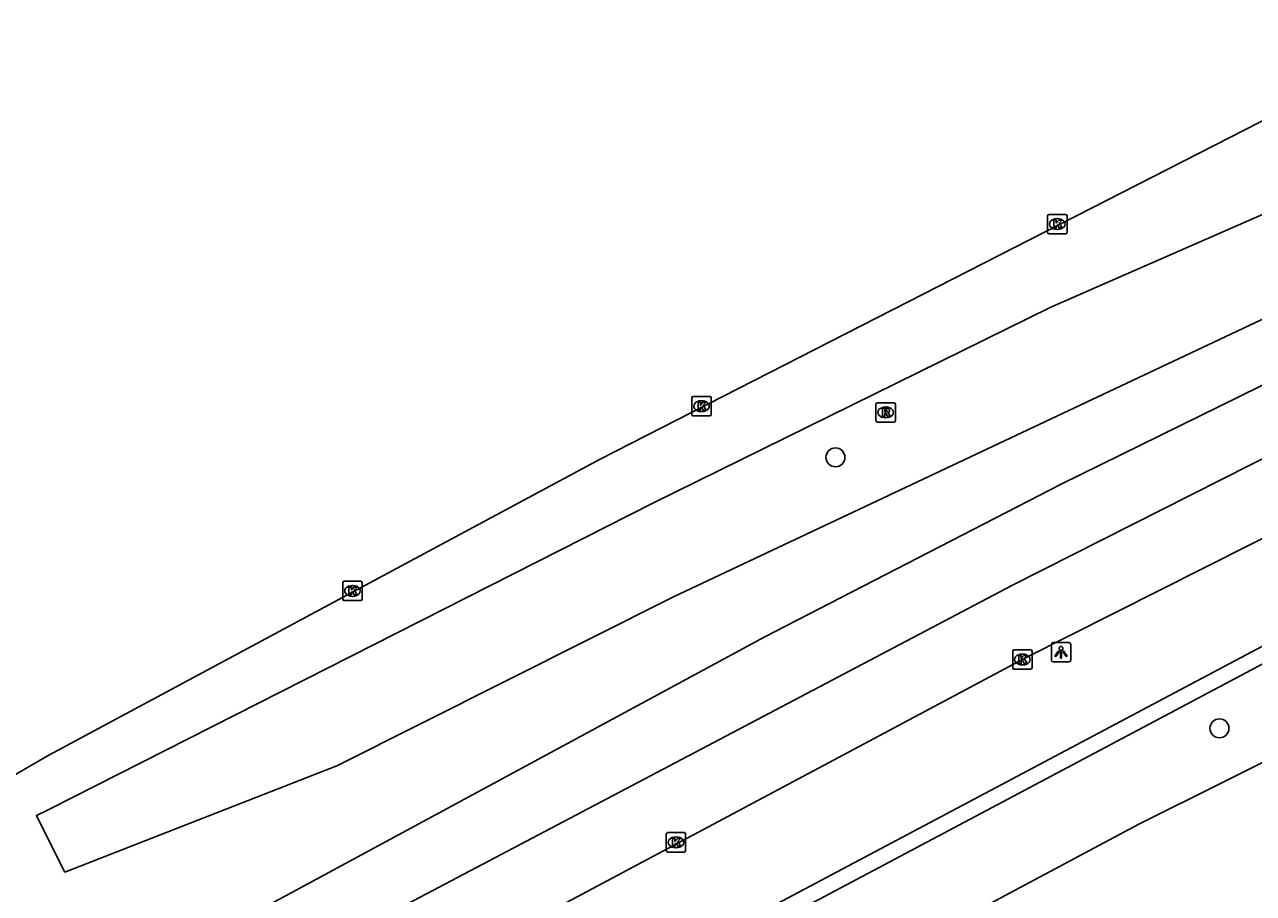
# Model space of a CAD drawing. Extents: x 162880 to 165536, y 384011 to 385179.
# Drawn here: x 163998.7 to 164062.1, y 384863.9 to 384908.7 of the extents above; entities that cross this region are included whole.
import ezdxf

# ---------------------------------------------------------------- set-up
doc = ezdxf.new("R2010")
doc.units = 0
for name, color, linetype in [('IMGEO_Berm_groen', 7, 'Continuous'), ('IMGEO_Boom', 7, 'Continuous'), ('IMGEO_Kolk', 7, 'Continuous'), ('IMGEO_Lichtpunt', 7, 'Continuous'), ('IMGEO_Loofbos', 7, 'Continuous'), ('IMGEO_Muur', 7, 'Continuous'), ('IMGEO_Rijbaan_regionaal_gesloten', 7, 'Continuous'), ('IMGEO_Rioolput', 7, 'Continuous')]:
    doc.layers.add(name, color=color, linetype=linetype)

msp = doc.modelspace()

# ---------------------------------------------------------------- linework, layer by layer
at = {"layer": 'IMGEO_Berm_groen'}
msp.add_lwpolyline([(164032.217, 384879.224), (164014.851, 384870.509), (164000.823, 384865.023), (164000, 384866.661), (163999.359, 384867.935), (164000, 384868.261), (164031.141, 384884.054), (164051.674, 384894.17), (164064.505, 384899.777), (164088.191, 384911.335), (164096.663, 384913.702), (164127.582, 384928.701), (164147.03, 384936.344), (164147.757, 384935.078), (164145.154, 384932.484), (164032.217, 384879.224)], dxfattribs=at)
at = {"layer": 'IMGEO_Boom'}
for centre in [(164040.56, 384886.415), (164060.362, 384872.44)]:
    msp.add_circle(centre, 0.489, dxfattribs=at)
at = {"layer": 'IMGEO_Kolk'}
for p, q in [((164051.576, 384898.948), (164052.428, 384898.948)), ((164051.501, 384898.022), (164051.501, 384898.874)), ((164051.989, 384898.728), (164052.014, 384898.728)), ((164052.502, 384898.874), (164052.502, 384898.022)), ((164052.428, 384897.948), (164051.576, 384897.948)), ((164052.012, 384898.168), (164051.987, 384898.168)), ((164033.153, 384888.629), (164033.153, 384889.481)), ((164033.228, 384889.555), (164034.08, 384889.555)), ((164034.154, 384889.481), (164034.154, 384888.629)), ((164033.664, 384888.775), (164033.639, 384888.775)), ((164033.641, 384889.335), (164033.666, 384889.335)), ((164034.08, 384888.555), (164033.228, 384888.555)), ((164015.153, 384879.099), (164015.153, 384879.951)), ((164015.228, 384880.025), (164016.08, 384880.025)), ((164016.154, 384879.951), (164016.154, 384879.099)), ((164015.664, 384879.245), (164015.639, 384879.245)), ((164015.641, 384879.805), (164015.666, 384879.805)), ((164016.08, 384879.025), (164015.228, 384879.025)), ((164049.7, 384875.563), (164049.7, 384876.415)), ((164049.775, 384876.489), (164050.627, 384876.489)), ((164050.188, 384876.269), (164050.213, 384876.269)), ((164050.701, 384876.415), (164050.701, 384875.563)), ((164050.627, 384875.489), (164049.775, 384875.489)), ((164050.211, 384875.709), (164050.186, 384875.709)), ((164031.835, 384866.133), (164031.835, 384866.985)), ((164031.91, 384867.059), (164032.762, 384867.059)), ((164032.323, 384866.839), (164032.348, 384866.839)), ((164032.836, 384866.985), (164032.836, 384866.133)), ((164032.762, 384866.059), (164031.91, 384866.059)), ((164032.346, 384866.279), (164032.321, 384866.279))]:
    msp.add_line(p, q, dxfattribs=at)
for points in [[(164051.576, 384898.948), (164052.428, 384898.948)], [(164051.501, 384898.022), (164051.501, 384898.874)], [(164051.822, 384898.648), (164051.945, 384898.648), (164051.945, 384898.497), (164052.075, 384898.648), (164052.239, 384898.648), (164052.093, 384898.497), (164052.246, 384898.248), (164052.094, 384898.248), (164052.009, 384898.412), (164051.945, 384898.345), (164051.945, 384898.248), (164051.822, 384898.248), (164051.822, 384898.648)], [(164052.502, 384898.874), (164052.502, 384898.022)], [(164052.428, 384897.948), (164051.576, 384897.948)], [(164033.153, 384888.629), (164033.153, 384889.481)], [(164033.228, 384889.555), (164034.08, 384889.555)], [(164034.154, 384889.481), (164034.154, 384888.629)], [(164033.474, 384889.255), (164033.597, 384889.255), (164033.597, 384889.104), (164033.727, 384889.255), (164033.891, 384889.255), (164033.745, 384889.104), (164033.898, 384888.855), (164033.746, 384888.855), (164033.661, 384889.019), (164033.597, 384888.952), (164033.597, 384888.855), (164033.474, 384888.855), (164033.474, 384889.255)], [(164034.08, 384888.555), (164033.228, 384888.555)], [(164015.153, 384879.099), (164015.153, 384879.951)], [(164015.228, 384880.025), (164016.08, 384880.025)], [(164016.154, 384879.951), (164016.154, 384879.099)], [(164015.474, 384879.725), (164015.597, 384879.725), (164015.597, 384879.574), (164015.727, 384879.725), (164015.891, 384879.725), (164015.745, 384879.574), (164015.898, 384879.325), (164015.746, 384879.325), (164015.661, 384879.489), (164015.597, 384879.422), (164015.597, 384879.325), (164015.474, 384879.325), (164015.474, 384879.725)], [(164016.08, 384879.025), (164015.228, 384879.025)], [(164049.7, 384875.563), (164049.7, 384876.415)], [(164049.775, 384876.489), (164050.627, 384876.489)], [(164050.021, 384876.189), (164050.144, 384876.189), (164050.144, 384876.038), (164050.274, 384876.189), (164050.438, 384876.189), (164050.292, 384876.038), (164050.445, 384875.789), (164050.293, 384875.789), (164050.208, 384875.953), (164050.144, 384875.886), (164050.144, 384875.789), (164050.021, 384875.789), (164050.021, 384876.189)], [(164050.701, 384876.415), (164050.701, 384875.563)], [(164050.627, 384875.489), (164049.775, 384875.489)], [(164031.835, 384866.133), (164031.835, 384866.985)], [(164031.91, 384867.059), (164032.762, 384867.059)], [(164032.156, 384866.759), (164032.279, 384866.759), (164032.279, 384866.608), (164032.409, 384866.759), (164032.573, 384866.759), (164032.427, 384866.608), (164032.58, 384866.359), (164032.428, 384866.359), (164032.343, 384866.523), (164032.279, 384866.456), (164032.279, 384866.359), (164032.156, 384866.359), (164032.156, 384866.759)], [(164032.836, 384866.985), (164032.836, 384866.133)], [(164032.762, 384866.059), (164031.91, 384866.059)]]:
    msp.add_lwpolyline(points, dxfattribs=at)
for centre, start, end in [((164051.578, 384898.872), 91.55205, 178.44795), ((164051.578, 384898.872), 91.55205, 178.44795), ((164052.426, 384898.872), 1.55205, 88.44795), ((164052.426, 384898.872), 1.55205, 88.44795), ((164051.578, 384898.024), 181.55205, 268.44795), ((164051.578, 384898.024), 181.55205, 268.44795), ((164052.426, 384898.024), 271.55205, 358.44795), ((164052.426, 384898.024), 271.55205, 358.44795), ((164033.23, 384889.479), 91.55205, 178.44795), ((164033.23, 384889.479), 91.55205, 178.44795), ((164034.078, 384889.479), 1.55205, 88.44795), ((164034.078, 384889.479), 1.55205, 88.44795), ((164033.23, 384888.631), 181.55205, 268.44795), ((164033.23, 384888.631), 181.55205, 268.44795), ((164034.078, 384888.631), 271.55205, 358.44795), ((164034.078, 384888.631), 271.55205, 358.44795), ((164015.23, 384879.949), 91.55205, 178.44795), ((164015.23, 384879.949), 91.55205, 178.44795), ((164016.078, 384879.949), 1.55205, 88.44795), ((164016.078, 384879.949), 1.55205, 88.44795), ((164015.23, 384879.101), 181.55205, 268.44795), ((164015.23, 384879.101), 181.55205, 268.44795), ((164016.078, 384879.101), 271.55205, 358.44795), ((164016.078, 384879.101), 271.55205, 358.44795), ((164049.777, 384876.413), 91.55205, 178.44795), ((164049.777, 384876.413), 91.55205, 178.44795), ((164050.625, 384876.413), 1.55205, 88.44795), ((164050.625, 384876.413), 1.55205, 88.44795), ((164049.777, 384875.565), 181.55205, 268.44795), ((164049.777, 384875.565), 181.55205, 268.44795), ((164050.625, 384875.565), 271.55205, 358.44795), ((164050.625, 384875.565), 271.55205, 358.44795), ((164031.912, 384866.983), 91.55205, 178.44795), ((164031.912, 384866.983), 91.55205, 178.44795), ((164032.76, 384866.983), 1.55205, 88.44795), ((164032.76, 384866.983), 1.55205, 88.44795), ((164031.912, 384866.135), 181.55205, 268.44795), ((164031.912, 384866.135), 181.55205, 268.44795), ((164032.76, 384866.135), 271.55205, 358.44795), ((164032.76, 384866.135), 271.55205, 358.44795)]:
    msp.add_arc(centre, 0.0765, start, end, dxfattribs=at)
for centre, major_axis, ratio, start_param, end_param in [((164051.988, 384898.448), (-0.387, 0.002), 0.722429, 4.712389, 7.853982), ((164052.013, 384898.448), (-0.39, 0.002), 0.717154, 1.570796, 4.712389), ((164033.64, 384889.055), (-0.387, 0.002), 0.722429, 4.712389, 7.853982), ((164033.665, 384889.055), (-0.39, 0.002), 0.717154, 1.570796, 4.712389), ((164015.64, 384879.525), (-0.387, 0.002), 0.722429, 4.712389, 7.853982), ((164015.665, 384879.525), (-0.39, 0.002), 0.717154, 1.570796, 4.712389), ((164050.187, 384875.989), (-0.387, 0.002), 0.722429, 4.712389, 7.853982), ((164050.212, 384875.989), (-0.39, 0.002), 0.717154, 1.570796, 4.712389), ((164032.322, 384866.559), (-0.387, 0.002), 0.722429, 4.712389, 7.853982), ((164032.347, 384866.559), (-0.39, 0.002), 0.717154, 1.570796, 4.712389)]:
    msp.add_ellipse(centre, major_axis=major_axis, ratio=ratio, start_param=start_param, end_param=end_param, dxfattribs=at)
at = {"layer": 'IMGEO_Lichtpunt'}
for p, q in [((164051.695, 384876.765), (164051.695, 384875.958)), ((164051.695, 384876.765), (164051.695, 384875.958)), ((164052.597, 384876.86), (164051.789, 384876.86)), ((164052.597, 384876.86), (164051.789, 384876.86)), ((164052.691, 384875.958), (164052.691, 384876.765)), ((164052.691, 384875.958), (164052.691, 384876.765)), ((164051.789, 384875.864), (164052.597, 384875.864)), ((164051.789, 384875.864), (164052.597, 384875.864))]:
    msp.add_line(p, q, dxfattribs=at)
for points in [[(164052.069, 384876.429), (164052.108, 384876.401), (164051.92, 384876.139), (164051.882, 384876.166), (164052.069, 384876.429)], [(164052.171, 384876.381), (164052.218, 384876.381), (164052.218, 384876.059), (164052.171, 384876.059), (164052.171, 384876.381)], [(164052.281, 384876.401), (164052.319, 384876.428), (164052.506, 384876.166), (164052.467, 384876.138), (164052.281, 384876.401)]]:
    msp.add_lwpolyline(points, dxfattribs=at)
msp.add_circle((164052.194, 384876.563), 0.0994, dxfattribs=at)
for centre, start, end in [((164051.789, 384876.765), 90, 180), ((164051.789, 384876.765), 90, 180), ((164052.597, 384876.765), 0, 90), ((164052.597, 384876.765), 0, 90), ((164051.789, 384875.958), 180, 270), ((164051.789, 384875.958), 180, 270), ((164052.597, 384875.958), 270, 0), ((164052.597, 384875.958), 270, 360)]:
    msp.add_arc(centre, 0.0946, start, end, dxfattribs=at)
at = {"layer": 'IMGEO_Loofbos'}
msp.add_lwpolyline([(163995.186, 384834.864), (164013.856, 384844.891), (164056.21, 384867.499), (164121.511, 384900.024), (164145.911, 384911.473), (164147.204, 384912.079)], dxfattribs=at)
at = {"layer": 'IMGEO_Muur'}
for points in [[(164200.612, 384942.085), (164200.456, 384942.424), (164096.894, 384894.556), (164097.59, 384893.077), (164094.686, 384891.713), (164094.002, 384893.195), (164090.38, 384891.428), (164028.566, 384858.623), (164029.317, 384857.211), (164003.031, 384843.382), (164002.673, 384844.106), (163992.862, 384838.663), (163904.353, 384789.557), (163905.165, 384788.158), (163898.84, 384784.624), (163898.055, 384786.032), (163851.73, 384760.24), (163852.526, 384758.821), (163848.3, 384756.508), (163847.517, 384757.905), (163830.64, 384748.494)], [(164146.429, 384916.559), (164097.974, 384894.163), (164098.667, 384892.689), (164094.293, 384890.633), (164093.613, 384892.104), (164090.747, 384890.706), (164029.662, 384858.288), (164030.414, 384856.873), (164002.673, 384842.278), (164002.323, 384842.986), (163993.285, 384837.971)]]:
    msp.add_lwpolyline(points, dxfattribs=at)
at = {"layer": 'IMGEO_Rijbaan_regionaal_gesloten'}
for points in [[(163835.792, 384780.313), (163853.532, 384790.429), (163965.351, 384851.941), (163979.889, 384859.859), (163992.463, 384866.708), (164000, 384871.062), (164028.426, 384886.323), (164076.715, 384911.005), (164118.056, 384931.016), (164146.558, 384944.405), (164192.181, 384964.916), (164201.656, 384969.026), (164204.447, 384970.197)], [(163758.776, 384722.121), (163808.011, 384750), (163831.501, 384763.288), (163866.498, 384783.086), (163871.528, 384785.88), (163986.202, 384849.544), (164000, 384857.205), (164034.372, 384875.786), (164036.883, 384877.143), (164052.195, 384885.028), (164067.558, 384892.574), (164106.58, 384912.17), (164139.838, 384928.005), (164149.304, 384932.387), (164167.623, 384940.868), (164194.28, 384952.4), (164204.946, 384957.301), (164210.03, 384959.452)], [(163746.451, 384711.077), (163775.991, 384727.906), (163831.875, 384759.566), (163922.856, 384810.618), (163989.543, 384847.584), (164018.488, 384863.379), (164049.693, 384879.822), (164089.819, 384900.11), (164135.969, 384922.347), (164180.496, 384942.699), (164211.617, 384956.322)], [(163802.215, 384738.589), (163806.699, 384741.137), (163829.125, 384753.852), (163852.299, 384766.881), (163989.862, 384843.563), (164000, 384849.214), (164050.321, 384876.053), (164099.056, 384900.61), (164120.666, 384911.245), (164144.651, 384922.332), (164153.885, 384926.74), (164175.004, 384936.259), (164201.359, 384947.888), (164213.333, 384952.939)]]:
    msp.add_lwpolyline(points, dxfattribs=at)
at = {"layer": 'IMGEO_Rioolput'}
for p, q in [((164042.651, 384888.308), (164042.651, 384889.16)), ((164042.726, 384889.234), (164043.578, 384889.234)), ((164043.139, 384889.014), (164043.164, 384889.014)), ((164043.652, 384889.16), (164043.652, 384888.308)), ((164043.578, 384888.234), (164042.726, 384888.234)), ((164043.162, 384888.454), (164043.137, 384888.454))]:
    msp.add_line(p, q, dxfattribs=at)
for points in [[(164042.651, 384888.308), (164042.651, 384889.16)], [(164042.726, 384889.234), (164043.578, 384889.234)], [(164043.24, 384888.932), (164042.988, 384888.934), (164042.988, 384888.534)], [(164043.166, 384888.853), (164043.112, 384888.853), (164043.112, 384888.772)], [(164043.112, 384888.772), (164043.164, 384888.772)], [(164043.652, 384889.16), (164043.652, 384888.308)], [(164043.578, 384888.234), (164042.726, 384888.234)], [(164042.988, 384888.534), (164043.112, 384888.534), (164043.112, 384888.696), (164043.123, 384888.696)], [(164043.17, 384888.667), (164043.241, 384888.534), (164043.381, 384888.534), (164043.316, 384888.66)]]:
    msp.add_lwpolyline(points, dxfattribs=at)
for centre, radius, start, end in [((164042.728, 384889.158), 0.0765, 91.55205, 178.44795), ((164042.728, 384889.158), 0.0765, 91.55205, 178.44795), ((164043.148, 384888.961), 0.19, 274.7715, 282.96867), ((164043.172, 384888.757), 0.0964, 77.00612, 93.18647), ((164043.186, 384888.814), 0.0378, 276.66336, 79.67722), ((164043.239, 384888.822), 0.109, 350.36119, 89.41601), ((164043.237, 384888.822), 0.112, 277.58423, 350.98172), ((164043.576, 384889.158), 0.0765, 1.55205, 88.44795), ((164043.576, 384889.158), 0.0765, 1.55205, 88.44795), ((164042.728, 384888.31), 0.0765, 181.55205, 268.44795), ((164042.728, 384888.31), 0.0765, 181.55205, 268.44795), ((164043.122, 384888.643), 0.0533, 26.02933, 88.69889), ((164043.221, 384888.607), 0.108, 29.51342, 73.79051), ((164043.576, 384888.31), 0.0765, 271.55205, 358.44795), ((164043.576, 384888.31), 0.0765, 271.55205, 358.44795)]:
    msp.add_arc(centre, radius, start, end, dxfattribs=at)
for centre, major_axis, ratio, start_param, end_param in [((164043.138, 384888.734), (-0.387, 0.002), 0.722429, 4.712389, 7.853982), ((164043.163, 384888.734), (-0.39, 0.002), 0.717154, 1.570796, 4.712389)]:
    msp.add_ellipse(centre, major_axis=major_axis, ratio=ratio, start_param=start_param, end_param=end_param, dxfattribs=at)

doc.saveas('drawing.dxf')
